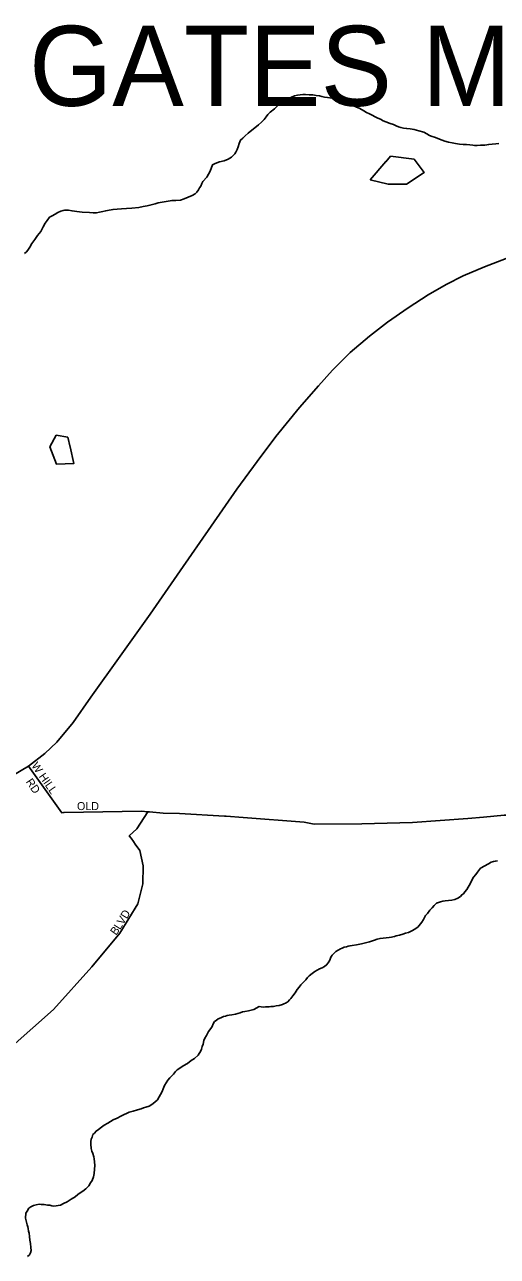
# Model space of a CAD drawing. Extents: x 2010165 to 2382125, y 1060529 to 1407316.
# Drawn here: x 2263102 to 2266054, y 1281436 to 1289134 of the extents above; entities that cross this region are included whole.
import ezdxf

# ---------------------------------------------------------------- set-up
doc = ezdxf.new("R2010")
doc.units = 0
for name, color, linetype in [('GM_X_City_Street', 7, 'Continuous'), ('GM_X_City_Street_Text', 7, 'Continuous'), ('GM_X_Corporation_Text', 7, 'Continuous'), ('GM_X_Minor_Lake', 7, 'Continuous'), ('GM_X_Minor_River', 7, 'Continuous'), ('GM_X_US_Route', 7, 'Continuous')]:
    doc.layers.add(name, color=color, linetype=linetype)

msp = doc.modelspace()

# ---------------------------------------------------------------- linework, layer by layer
at = {"layer": 'GM_X_City_Street'}
for points in [[(2263125.2, 1284499.7), (2263334.2, 1284209), (2263344.8, 1284209.2), (2263349.2, 1284209.3)], [(2263349.2, 1284209.3), (2263831.6, 1284218.6), (2263870.3, 1284215.1), (2263881.7, 1284214.1)], [(2263766.7, 1284048.8), (2263755.5, 1284064.4), (2263803.5, 1284108.5), (2263870.3, 1284215.1)], [(2263881.7, 1284214.1), (2263967.5, 1284206.4), (2264069.4, 1284204.3), (2264350.3, 1284187.1), (2264360.3, 1284186.5)], [(2264360.3, 1284186.5), (2264466.9, 1284179.9), (2264848.4, 1284149.5), (2264910.3, 1284137.4), (2265208, 1284139.2), (2265523.7, 1284146.9), (2265869.3, 1284172.6), (2265967.2, 1284180.5), (2266097.1, 1284194.4), (2266225, 1284194.3), (2266356.8, 1284184.1), (2266464.4, 1284158.4), (2266593.4, 1284129.3), (2266917.8, 1283973.3), (2266989.7, 1283939.2), (2267057.9, 1283900), (2267174, 1283812.9), (2267228.8, 1283767.7), (2267289, 1283694.5), (2267386.7, 1283578.2), (2267416.2, 1283548.4), (2267441.6, 1283522.8)], [(2262129.5, 1282191), (2262204.3, 1282225.2), (2262280.3, 1282275.2), (2262486.3, 1282407.2), (2262774.2, 1282581.2), (2263024.2, 1282749.2), (2263282.3, 1282979.3), (2263522.4, 1283245.4), (2263696.6, 1283455.6), (2263808.7, 1283639.8), (2263840.9, 1283763.9), (2263843.1, 1283876.1), (2263821.3, 1283972.2), (2263792.8, 1284012.3), (2263781.4, 1284028.3), (2263766.7, 1284048.8)]]:
    msp.add_lwpolyline(points, dxfattribs=at)
at = {"layer": 'GM_X_Minor_Lake'}
for points in [[(2265357.1, 1288277.2), (2265387.5, 1288312.3), (2265534, 1288293.8), (2265597, 1288210.2), (2265485.7, 1288136.8), (2265371.5, 1288137.6), (2265259, 1288164.5)], [(2265259, 1288164.5), (2265357.9, 1288278.2)], [(2263385.7, 1286494.5), (2263409.5, 1286391.5), (2263301.4, 1286386.3), (2263260.1, 1286496.2), (2263299.3, 1286568.8)], [(2263299.3, 1286568.8), (2263371.6, 1286555.6), (2263385.8, 1286494.2)]]:
    msp.add_lwpolyline(points, dxfattribs=at)
at = {"layer": 'GM_X_Minor_River'}
for points in [[(2266063.8, 1288389.8), (2266043.8, 1288389.6), (2266021.8, 1288387.3), (2265999.8, 1288385.1), (2265975.8, 1288380.8), (2265947.7, 1288380.5), (2265927.7, 1288378.3), (2265911.7, 1288378.1), (2265899.7, 1288380), (2265881.6, 1288381.8), (2265861.6, 1288383.6), (2265839.5, 1288385.3), (2265817.4, 1288387.1), (2265793.4, 1288390.8), (2265771.3, 1288394.6), (2265749.2, 1288398.4), (2265725.1, 1288406.2), (2265709, 1288412), (2265660.7, 1288429.5), (2265646.6, 1288435.4), (2265630.5, 1288441.2), (2265614.4, 1288451.1), (2265594.2, 1288460.9), (2265564.1, 1288470.6), (2265533.9, 1288478.3), (2265509.9, 1288482.1), (2265487.8, 1288483.8), (2265467.7, 1288487.6), (2265451.6, 1288491.5), (2265435.6, 1288495.3), (2265421.5, 1288501.2), (2265405.4, 1288509), (2265385.3, 1288514.8), (2265357.1, 1288526.5), (2265341, 1288532.4), (2265324.9, 1288542.2), (2265306.8, 1288548.1), (2265290.6, 1288557.9), (2265272.5, 1288567.8), (2265254.4, 1288575.6), (2265236.2, 1288585.4), (2265220.1, 1288595.3), (2265195.9, 1288609), (2265169.7, 1288620.8), (2265145.5, 1288634.6), (2265113.4, 1288644.2), (2265091.2, 1288652), (2265071.1, 1288659.8), (2265047, 1288667.6), (2265020.9, 1288673.3), (2264992.8, 1288679.1), (2264974.7, 1288680.9), (2264958.6, 1288684.7), (2264942.6, 1288688.5), (2264922.5, 1288690.3), (2264902.4, 1288694.1), (2264878.4, 1288695.9), (2264856.3, 1288697.6), (2264838.3, 1288697.4), (2264822.3, 1288695.3), (2264806.3, 1288693.1), (2264786.3, 1288688.9), (2264768.3, 1288680.6), (2264750.4, 1288672.4), (2264686.7, 1288631.6), (2264663, 1288607.3), (2264635.2, 1288586.9), (2264621.3, 1288572.8), (2264609.5, 1288556.6), (2264597.6, 1288540.4), (2264581.8, 1288524.2), (2264561.9, 1288507.9), (2264540.1, 1288489.6), (2264520.2, 1288473.4), (2264498.4, 1288455.1), (2264478.5, 1288438.8), (2264464.7, 1288424.6), (2264450.8, 1288412.5), (2264441, 1288390.3), (2264435.2, 1288370.2), (2264429.4, 1288354.1), (2264421.6, 1288335.9), (2264413.7, 1288325.8), (2264393.9, 1288305.6), (2264372, 1288293.3), (2264348, 1288283), (2264318.1, 1288276.6), (2264302.1, 1288270.5), (2264288.2, 1288264.3), (2264274.2, 1288258.1), (2264260.6, 1288217.9), (2264239, 1288179.5), (2264215.3, 1288153.2), (2264207.4, 1288141.1), (2264201.6, 1288125), (2264193.7, 1288112.8), (2264187.8, 1288100.8)], [(2264187.8, 1288100.8), (2264177.9, 1288086.6), (2264166, 1288076.4), (2264148.1, 1288066.2), (2264122.2, 1288055.9), (2264098.3, 1288045.6), (2264074.3, 1288037.3), (2264046.3, 1288035), (2264022.2, 1288034.8), (2263936.3, 1288019.8), (2263916.3, 1288013.6), (2263900.3, 1288009.4), (2263884.3, 1288005.2), (2263866.4, 1288001), (2263842.4, 1287996.7), (2263814.4, 1287990.4), (2263770.4, 1287985.9), (2263738.3, 1287985.6), (2263706.3, 1287983.2), (2263680.3, 1287980.9), (2263654.2, 1287978.7), (2263630.2, 1287974.4), (2263608.3, 1287970.1), (2263590.3, 1287965.9), (2263570.3, 1287961.7), (2263550.3, 1287957.5), (2263530.3, 1287957.3), (2263506.2, 1287959), (2263462.1, 1287962.5), (2263428, 1287966.2), (2263397.9, 1287969.9), (2263375.8, 1287973.6), (2263361.8, 1287973.5), (2263351.8, 1287973.4), (2263341.8, 1287971.3), (2263327.8, 1287967.1), (2263309.9, 1287958.9), (2263291.9, 1287948.7), (2263274, 1287938.4), (2263258.1, 1287930.2), (2263242.3, 1287910), (2263230.4, 1287893.9), (2263216.7, 1287869.6), (2263203, 1287841.4), (2263183.2, 1287815.1), (2263165.5, 1287790.9), (2263147.7, 1287766.6), (2263134, 1287742.4), (2263122.1, 1287724.2), (2263114.2, 1287714.1), (2263100.3, 1287703.9)], [(2266055.7, 1283909.1), (2266041.7, 1283906.9), (2266029.8, 1283904.8), (2266015.8, 1283900.6), (2265997.9, 1283890.4), (2265948.1, 1283861.8), (2265930.3, 1283837.5), (2265918.5, 1283823.3), (2265904.6, 1283805.1), (2265894.8, 1283787), (2265883.1, 1283764.8), (2265871.3, 1283744.6), (2265863.4, 1283728.5), (2265851.6, 1283714.3), (2265841.7, 1283702.2), (2265831.7, 1283696.1), (2265823.8, 1283685.9)], [(2265823.8, 1283685.9), (2265807.9, 1283675.7), (2265788, 1283667.5), (2265770, 1283663.3), (2265748, 1283661.1), (2265728, 1283658.8), (2265714, 1283656.7), (2265698, 1283652.5), (2265686, 1283648.3), (2265674, 1283644.2), (2265660.2, 1283630), (2265646.3, 1283613.8), (2265632.5, 1283599.6), (2265616.7, 1283579.4), (2265604.8, 1283567.2), (2265593, 1283541.1), (2265581.2, 1283524.9), (2265573.3, 1283514.8), (2265557.5, 1283494.5), (2265547.5, 1283488.4), (2265537.6, 1283480.3), (2265519.7, 1283470.1), (2265499.8, 1283459.8), (2265479.8, 1283455.6), (2265463.8, 1283449.4), (2265441.9, 1283443.1), (2265421.9, 1283438.9), (2265411.9, 1283434.8), (2265401.9, 1283432.7), (2265391.9, 1283430.6), (2265377.9, 1283428.4), (2265321.9, 1283423.8), (2265303.9, 1283419.6), (2265285.9, 1283413.4), (2265256, 1283403), (2265206, 1283390.5), (2265174.1, 1283384.1), (2265148.1, 1283379.8), (2265134.1, 1283377.6), (2265122.1, 1283375.5), (2265112.1, 1283371.4), (2265098.1, 1283369.2), (2265084.1, 1283363.1), (2265074.2, 1283358.9), (2265060.2, 1283350.8), (2265044.3, 1283340.6), (2265032.4, 1283328.4), (2265022.5, 1283318.3), (2265014.7, 1283306.2), (2265006.8, 1283288), (2264997, 1283269.9), (2264987.1, 1283257.7), (2264975.2, 1283247.6), (2264959.3, 1283239.4), (2264943.3, 1283233.2), (2264929.4, 1283225), (2264913.5, 1283216.8), (2264897.6, 1283204.6), (2264877.7, 1283190.3), (2264867.8, 1283178.2), (2264858, 1283164.1), (2264842.1, 1283147.8), (2264826.2, 1283133.6), (2264816.4, 1283119.5), (2264804.5, 1283103.3), (2264790.7, 1283083.1), (2264776.9, 1283064.9), (2264765.1, 1283048.7), (2264755.2, 1283038.6), (2264745.3, 1283026.5), (2264731.4, 1283018.3), (2264721.4, 1283014.2), (2264711.4, 1283010.1), (2264691.5, 1283003.8), (2264673.5, 1283001.6), (2264655.5, 1282997.4), (2264639.4, 1282997.2), (2264627.4, 1282995.1), (2264617.4, 1282995), (2264605.4, 1282994.9), (2264591.4, 1282994.7), (2264567.3, 1282998.5), (2264533.5, 1282980.1), (2264499.5, 1282971.7), (2264477.5, 1282967.4), (2264461.5, 1282965.2), (2264447.5, 1282959.1), (2264433.6, 1282954.9), (2264419.6, 1282950.7), (2264395.6, 1282946.5), (2264379.6, 1282944.3), (2264367.6, 1282942.2), (2264355.6, 1282938), (2264343.6, 1282935.9), (2264327.7, 1282927.7), (2264309.7, 1282921.5), (2264297.8, 1282911.3), (2264287.9, 1282903.2), (2264282, 1282893.1), (2264270.2, 1282868.9), (2264250.5, 1282842.6)], [(2264250.5, 1282842.6), (2264236.8, 1282816.4), (2264226.9, 1282800.2), (2264221.1, 1282786.1), (2264217.3, 1282762), (2264211.5, 1282747.9), (2264205.6, 1282731.8), (2264199.8, 1282715.7), (2264191.9, 1282703.6), (2264186, 1282693.5), (2264162.2, 1282673.2), (2264142.3, 1282660.9), (2264118.5, 1282642.6), (2264092.6, 1282626.3), (2264070.8, 1282612), (2264054.8, 1282601.8), (2264044.9, 1282591.7), (2264031.1, 1282575.5), (2264009.3, 1282551.2), (2263995.4, 1282537), (2263985.6, 1282520.9), (2263975.8, 1282504.7), (2263968, 1282482.6), (2263960.2, 1282466.4), (2263930.7, 1282414), (2263914.8, 1282399.8), (2263897, 1282385.5), (2263879.1, 1282375.3), (2263859.1, 1282369.1), (2263845.1, 1282364.9), (2263829.2, 1282358.7), (2263807.2, 1282352.5), (2263779.2, 1282344.1), (2263755.3, 1282337.9), (2263737.3, 1282329.6), (2263723.4, 1282323.5), (2263703.4, 1282313.2), (2263679.5, 1282300.9), (2263655.6, 1282288.7), (2263621.8, 1282268.2), (2263597.9, 1282255.9), (2263582, 1282243.7), (2263564.1, 1282229.5), (2263548.2, 1282219.3), (2263538.3, 1282207.2), (2263528.4, 1282197), (2263522.6, 1282180.9), (2263516.7, 1282168.8), (2263514.9, 1282154.8), (2263515.1, 1282136.7), (2263517.4, 1282110.7), (2263521.6, 1282094.7), (2263527.7, 1282078.7), (2263534, 1282058.7), (2263536.1, 1282046.7), (2263538.3, 1282026.7), (2263540.6, 1282004.6), (2263538.9, 1281980.5), (2263537.1, 1281954.4), (2263531.4, 1281934.3), (2263523.6, 1281910.2), (2263513.8, 1281896), (2263501.9, 1281877.8), (2263484.1, 1281857.6), (2263466.3, 1281843.4), (2263448.3, 1281833.1), (2263434.4, 1281823), (2263416.6, 1281808.7), (2263392.7, 1281794.4), (2263366.8, 1281778.1), (2263344.9, 1281767.8), (2263325, 1281755.6), (2263285, 1281751.2), (2263270.9, 1281753), (2263258.9, 1281756.9), (2263244.9, 1281756.7), (2263234.8, 1281758.6), (2263224.8, 1281760.5), (2263204.7, 1281760.3), (2263192.7, 1281762.2), (2263174.7, 1281758), (2263156.7, 1281753.8), (2263140.8, 1281745.6), (2263128.9, 1281737.4), (2263117, 1281719.3), (2263109.2, 1281707.1), (2263107.5, 1281675), (2263113.8, 1281651), (2263118, 1281633), (2263122.2, 1281621), (2263124.3, 1281611), (2263126.5, 1281593), (2263130.6, 1281581), (2263132.8, 1281561), (2263135.1, 1281536.9), (2263139.3, 1281516.9), (2263141.6, 1281490.9), (2263141.8, 1281472.8), (2263138, 1281458.8), (2263132.1, 1281446.7), (2263120.2, 1281436.5)]]:
    msp.add_lwpolyline(points, dxfattribs=at)
at = {"layer": 'GM_X_US_Route'}
msp.add_lwpolyline([(2263024.1, 1284439.9), (2263125.2, 1284499.7), (2263227.8, 1284579.5), (2263302.7, 1284648.8), (2263404.7, 1284772.7), (2263516, 1284930.8), (2263697.8, 1285186.3), (2263885.5, 1285449.8), (2264073, 1285719.4), (2264266.4, 1285999), (2264426.5, 1286230.1), (2264553.7, 1286404.4), (2264671.1, 1286560.7), (2264818.1, 1286741.4), (2264935.9, 1286875.6), (2265024.2, 1286975.2), (2265134.4, 1287085.2), (2265254.8, 1287187.4), (2265367.3, 1287273.3), (2265495.8, 1287363.6), (2265622.5, 1287445.9), (2265733.4, 1287509.8), (2265840.5, 1287563.7), (2265973.6, 1287619.9), (2266108.8, 1287672.3)], dxfattribs=at)

# ---------------------------------------------------------------- texts
at = {"layer": 'GM_X_City_Street_Text'}
for s, rotation, p in [('W HILL', 304.69458, (2263141.8, 1284502.8)), ('RD', 304.51433, (2263106.9, 1284401.8)), ('OLD', 0.00001, (2263428.9, 1284225.3)), ('V', 58.4919, (2263716.7, 1283504.3)), ('D', 58.49272, (2263739.7, 1283541.8)), ('B', 54.31549, (2263672.7, 1283439.1)), ('L', 57.98114, (2263697.7, 1283474.1))]:
    msp.add_text(s, height=50, rotation=rotation, dxfattribs=at).set_placement(p)
at = {"layer": 'GM_X_Corporation_Text'}
msp.add_text('GATES MILLS', height=500, rotation=0.00001, dxfattribs=at).set_placement((2263129.7, 1288626.1))

doc.saveas('drawing.dxf')
